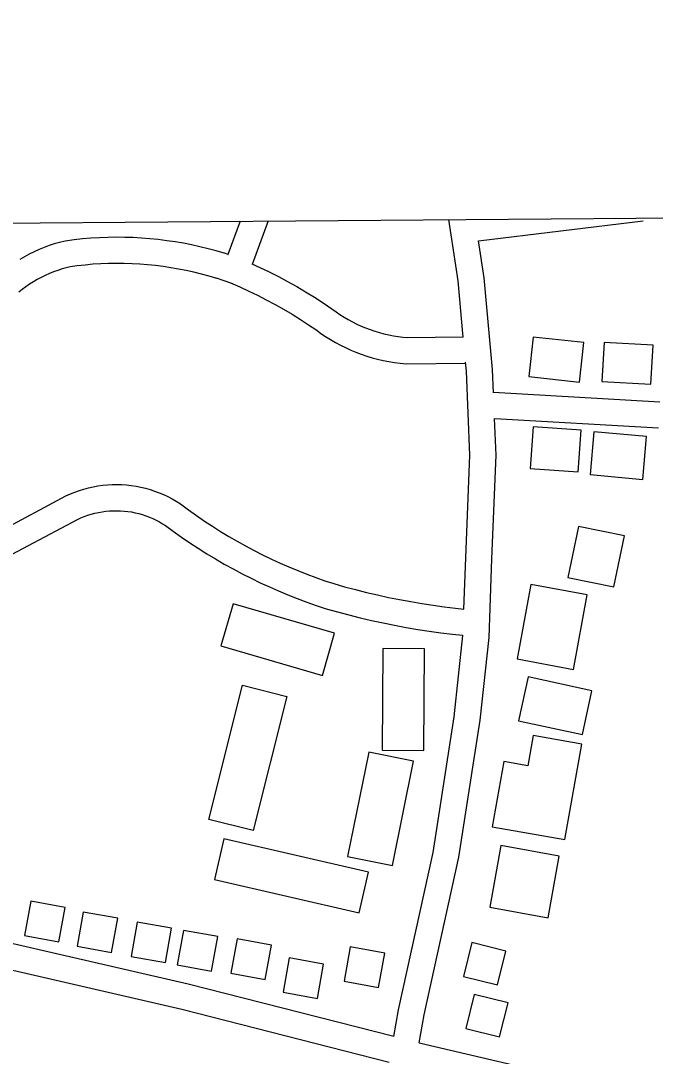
# Model space of a CAD drawing. Extents: x 3540316 to 3578335, y 553172 to 578787.
# Drawn here: x 3545966 to 3546693, y 575813 to 577000 of the extents above; entities that cross this region are included whole.
import ezdxf

# ---------------------------------------------------------------- set-up
doc = ezdxf.new("R2010")
doc.units = 0
for name, color, linetype in [('V-BLDG-OTLN', 7, 'Continuous'), ('V-GRID-FRAM', 7, 'Continuous'), ('V-ROAD-CNTR', 7, 'Continuous')]:
    doc.layers.add(name, color=color, linetype=linetype)

msp = doc.modelspace()

# ---------------------------------------------------------------- linework, layer by layer
at = {"layer": 'V-BLDG-OTLN'}
for points in [[(3546548.6, 576592), (3546606.3, 576585.7), (3546611.3, 576631.1), (3546553.5, 576637.4)], [(3546632.1, 576586.4), (3546688.2, 576583.3), (3546690.7, 576627.9), (3546634.6, 576631)], [(3546549.9, 576486.9), (3546605.1, 576483), (3546608.5, 576530.5), (3546553.3, 576534.5)], [(3546618.5, 576479.8), (3546678.9, 576474.3), (3546683.3, 576523.4), (3546623, 576528.8)], [(3546593.2, 576362), (3546645.9, 576351), (3546658, 576409.4), (3546605.3, 576420.4)], [(3546550.9, 576353.9), (3546535.1, 576268.6), (3546599.5, 576256.6), (3546615.4, 576341.9)], [(3546195.6, 576283.4), (3546312, 576249.7), (3546326, 576297.9), (3546209.6, 576331.5)], [(3546381.3, 576280.4), (3546380.4, 576163.9), (3546428.3, 576163.5), (3546429.1, 576280.1)], [(3546536.7, 576197.7), (3546609.8, 576181.8), (3546620.7, 576232.1), (3546547.6, 576248)], [(3546181.8, 576084.7), (3546220.5, 576238.3), (3546271.4, 576225.4), (3546232.7, 576071.9)], [(3546506.4, 576076.3), (3546589.6, 576061.5), (3546609.1, 576171), (3546553.4, 576180.9), (3546547.1, 576146), (3546519.7, 576150.9)], [(3546365, 576161.7), (3546340.7, 576042.1), (3546392.1, 576031.7), (3546416.3, 576151.3)], [(3546188.5, 576015.8), (3546354, 575977.6), (3546364.7, 576024), (3546199.2, 576062.2)], [(3546516.4, 576054.7), (3546503.7, 575984), (3546570.4, 575972), (3546583.1, 576042.7)], [(3545970.8, 575951.5), (3546010.2, 575944.5), (3546017.3, 575983.8), (3545977.9, 575990.9)], [(3546031, 575939.2), (3546070.4, 575932.1), (3546077.5, 575971.4), (3546038.1, 575978.5)], [(3546092.8, 575927.6), (3546132.2, 575920.5), (3546139.3, 575959.9), (3546099.9, 575967)], [(3546145.6, 575918), (3546184.9, 575910.9), (3546192, 575950.3), (3546152.7, 575957.4)], [(3546207.1, 575908.3), (3546246.4, 575901.2), (3546253.5, 575940.6), (3546214.2, 575947.7)], [(3546483.2, 575943.4), (3546473.5, 575904.6), (3546512.4, 575894.9), (3546522.1, 575933.7)], [(3546336.8, 575899.2), (3546376.2, 575892.1), (3546383.3, 575931.4), (3546343.9, 575938.5)], [(3546267, 575886.6), (3546306.3, 575879.5), (3546313.4, 575918.8), (3546274, 575925.9)], [(3546485.8, 575884), (3546476.1, 575845.2), (3546514.9, 575835.5), (3546524.6, 575874.3)]]:
    msp.add_lwpolyline(points, close=True, dxfattribs=at)
at = {"layer": 'V-GRID-FRAM'}
for points in [[(3544387.2, 576756), (3576013, 576999.8), (3576161.1, 558817.2), (3544519.4, 558573.3), (3544387.2, 576756)], [(3544387.2, 576756), (3576013, 576999.8)]]:
    msp.add_lwpolyline(points, dxfattribs=at)
at = {"layer": 'V-ROAD-CNTR'}
for p, q in [((3546490.9, 576747.7), (3546679.3, 576770.6)), ((3546698.5, 576562.7), (3546508, 576573.8)), ((3546696.8, 576532.8), (3546509.3, 576543.7))]:
    msp.add_line(p, q, dxfattribs=at)
for points in [[(3546217.8, 576770.2), (3546203.8, 576732.1), (3546204.2, 576732)], [(3546249.9, 576770.4), (3546231.5, 576720.6)], [(3546473.4, 576637.3), (3546467.5, 576701.6), (3546456.9, 576772)], [(3546199.4, 576733.4), (3546190.3, 576736.1), (3546181, 576738.6), (3546171.6, 576740.8), (3546162.2, 576742.9), (3546152.7, 576744.8), (3546143.2, 576746.4), (3546133.6, 576747.8), (3546124, 576749), (3546114.4, 576750), (3546104.8, 576750.7), (3546095.2, 576751.3), (3546085.5, 576751.6), (3546075.9, 576751.7), (3546066.2, 576751.5), (3546056.6, 576751.2), (3546046.9, 576750.6), (3546037.3, 576749.8), (3546027.7, 576748.8), (3546017.4, 576747.4), (3546010.8, 576745.8), (3546004.9, 576744.1), (3545999, 576742.1), (3545993.2, 576740), (3545987.4, 576737.7), (3545981.7, 576735.1), (3545976.2, 576732.4), (3545970.7, 576729.4), (3545965.4, 576726.3)], [(3546508, 576573.3), (3546506.9, 576600.1), (3546497.3, 576705.2), (3546490.9, 576747.7)], [(3546203.9, 576731.9), (3546199.7, 576733.3)], [(3546190.9, 576704.6), (3546182.2, 576707.2), (3546173.5, 576709.5), (3546164.8, 576711.6), (3546156, 576713.5), (3546147.3, 576715.3), (3546138.4, 576716.8), (3546129.6, 576718.1), (3546120.7, 576719.2), (3546111.7, 576720.1), (3546102.8, 576720.8), (3546093.9, 576721.3), (3546084.9, 576721.6), (3546075.9, 576721.7), (3546067, 576721.5), (3546058, 576721.2), (3546049.1, 576720.7), (3546040.2, 576719.9), (3546031.2, 576719), (3546023, 576717.9), (3546018.6, 576716.8), (3546013.7, 576715.4), (3546008.8, 576713.8), (3546004, 576712), (3545999.2, 576710.1), (3545994.5, 576708), (3545989.9, 576705.7), (3545985.4, 576703.3), (3545980.9, 576700.7), (3545976.6, 576697.9), (3545972.3, 576695), (3545968.2, 576692), (3545964.1, 576688.8)], [(3546231.3, 576721.4), (3546240.4, 576717.2), (3546251.1, 576712.1), (3546261.6, 576706.6), (3546272.1, 576701), (3546282.5, 576695.2), (3546292.7, 576689.1), (3546302.8, 576682.9), (3546312.8, 576676.4), (3546322.7, 576669.7), (3546327.6, 576666.2), (3546332.1, 576663.1), (3546336.8, 576660.1), (3546341.6, 576657.4), (3546346.4, 576654.7), (3546351.4, 576652.3), (3546356.4, 576650), (3546361.5, 576647.9), (3546366.7, 576645.9), (3546371.9, 576644.2), (3546377.2, 576642.6), (3546382.5, 576641.1), (3546387.9, 576639.9), (3546393.3, 576638.8), (3546398.7, 576638), (3546404.2, 576637.3), (3546409.1, 576636.8), (3546473.3, 576637.6)], [(3546209.2, 576698.5), (3546199.3, 576701.9), (3546190.6, 576704.7)], [(3546206.8, 576699.4), (3546217.3, 576694.8), (3546227.6, 576690.1), (3546237.7, 576685.2), (3546247.7, 576680.1), (3546257.7, 576674.7), (3546267.5, 576669.2), (3546277.2, 576663.5), (3546286.8, 576657.5), (3546296.2, 576651.4), (3546305.5, 576645.1), (3546310.3, 576641.6), (3546315.7, 576638), (3546321.3, 576634.5), (3546326.9, 576631.2), (3546332.6, 576628.1), (3546338.5, 576625.2), (3546344.4, 576622.5), (3546350.4, 576620), (3546356.5, 576617.7), (3546362.7, 576615.6), (3546368.9, 576613.7), (3546375.2, 576612), (3546381.6, 576610.6), (3546388, 576609.3), (3546394.4, 576608.3), (3546400.9, 576607.4), (3546407.9, 576606.8), (3546476.1, 576607.6)], [(3546474, 576325.7), (3546476.2, 576384.2), (3546481, 576502.1), (3546476.9, 576598.1), (3546476, 576608.4)], [(3546422.9, 575828.7), (3546428.6, 575860.7), (3546468.2, 576041.3), (3546492.6, 576198.3), (3546502.9, 576293.2), (3546506.1, 576383.1), (3546511, 576502.1), (3546509.2, 576544.1)], [(3545942.9, 576415.1), (3546018.2, 576455.4), (3546023.4, 576457.7), (3546028.4, 576459.7), (3546033.6, 576461.6), (3546038.8, 576463.2), (3546044.1, 576464.6), (3546049.5, 576465.8), (3546054.9, 576466.8), (3546060.3, 576467.5), (3546065.8, 576468), (3546071.2, 576468.3), (3546076.7, 576468.4), (3546082.2, 576468.3), (3546087.7, 576467.9), (3546093.1, 576467.3), (3546098.5, 576466.4), (3546103.9, 576465.4), (3546109.2, 576464.1), (3546114.5, 576462.6), (3546119.7, 576460.9), (3546124.9, 576459), (3546129.9, 576456.8), (3546134.9, 576454.5), (3546139.7, 576452), (3546144.5, 576449.2), (3546149.3, 576446.1), (3546158.7, 576439.2), (3546167.7, 576432.8), (3546176.8, 576426.5), (3546186, 576420.5), (3546195.3, 576414.6), (3546204.8, 576408.9), (3546214.3, 576403.4), (3546224, 576398), (3546233.7, 576392.8), (3546243.5, 576387.8), (3546253.5, 576383), (3546263.5, 576378.4), (3546273.6, 576374), (3546283.7, 576369.7), (3546294, 576365.7), (3546304.3, 576361.8), (3546314.7, 576358.2), (3546325, 576354.8), (3546337.3, 576351.3), (3546349.8, 576347.9), (3546362.4, 576344.8), (3546375, 576341.8), (3546387.7, 576339.1), (3546400.4, 576336.5), (3546413.1, 576334.2), (3546425.9, 576332), (3546438.7, 576330.1), (3546451.5, 576328.3), (3546464.4, 576326.7), (3546474, 576325.7)], [(3545956.7, 576388.5), (3546031.5, 576428.4), (3546035.2, 576430.1), (3546039.1, 576431.7), (3546043.1, 576433.1), (3546047.1, 576434.4), (3546051.2, 576435.5), (3546055.4, 576436.4), (3546059.6, 576437.1), (3546063.8, 576437.7), (3546068, 576438.1), (3546072.2, 576438.4), (3546076.5, 576438.4), (3546080.7, 576438.3), (3546085, 576438), (3546089.2, 576437.5), (3546093.4, 576436.9), (3546097.5, 576436.1), (3546101.7, 576435.1), (3546105.7, 576433.9), (3546109.8, 576432.6), (3546113.8, 576431.1), (3546117.7, 576429.4), (3546121.5, 576427.6), (3546125.3, 576425.7), (3546128.9, 576423.5), (3546132.3, 576421.4), (3546141.1, 576414.9), (3546150.5, 576408.2), (3546160.1, 576401.6), (3546169.8, 576395.3), (3546179.6, 576389.1), (3546189.5, 576383.1), (3546199.5, 576377.3), (3546209.6, 576371.6), (3546219.9, 576366.2), (3546230.2, 576361), (3546240.6, 576355.9), (3546251.2, 576351.1), (3546261.8, 576346.4), (3546272.5, 576341.9), (3546283.2, 576337.7), (3546294.1, 576333.6), (3546305, 576329.8), (3546316.2, 576326.1), (3546329.3, 576322.4), (3546342.3, 576318.9), (3546355.3, 576315.6), (3546368.4, 576312.6), (3546381.5, 576309.7), (3546394.7, 576307.1), (3546407.9, 576304.6), (3546421.1, 576302.4), (3546434.4, 576300.4), (3546447.7, 576298.5), (3546461, 576296.9), (3546472.9, 576295.7)], [(3546393.7, 575835.8), (3546399.2, 575866.5), (3546438.7, 576046.8), (3546462.9, 576202.2), (3546472.9, 576295.4), (3546472.9, 576295.7)], [(3546393.7, 575835.8), (3546158.2, 575895.9), (3545914.1, 575952.1), (3545754.2, 575990.5)], [(3546388.4, 575806.2), (3546151.1, 575866.7), (3545907.2, 575922.9), (3545747.2, 575961.3)], [(3546422.9, 575828.7), (3546608.7, 575785.2), (3546890.8, 575717.6), (3547077.1, 575674.5), (3547179.4, 575643.2), (3547268.8, 575607), (3547315.6, 575580.7), (3547352.1, 575567.9)]]:
    msp.add_lwpolyline(points, dxfattribs=at)

doc.saveas('drawing.dxf')
